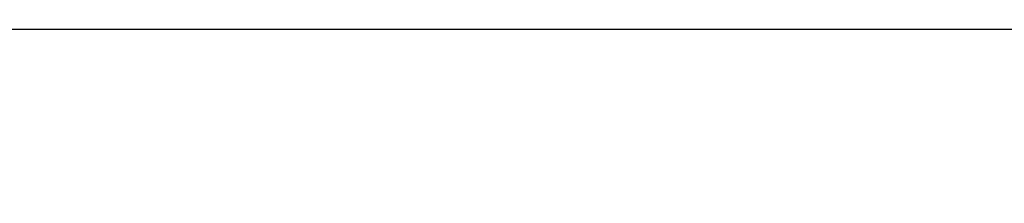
# Model space of a CAD drawing. Header units: centimetres. Extents: x -3.6 to 3.6, y -2.3 to 5.7.
# Tile 504 of 656: x -0.26146 to -0.24433, y -1.28697 to -1.28377. Entities that reach past the tile are written whole.
import ezdxf

# ---------------------------------------------------------------- set-up
doc = ezdxf.new("R2010")
doc.units = ezdxf.units.CM
doc.layers.add('Default', color=7, linetype='Continuous', true_color=0x000000)

# ---------------------------------------------------------------- blocks, each defined once
blk = doc.blocks.new('1239X20')
at = {"layer": 'Default'}
for points in [[(-0.02068, 11.63085, -13.99998), (-0.41306, 11.03231, -13.89522), (-1.19977, 9.83012, -13.72052), (-2.39227, 8.01984, -13.56352), (-3.19737, 6.81768, -13.52866), (-3.60349, 6.21915, -13.5283)], [(-0.02068, 11.63085, 13.99998), (-0.41305, 11.03232, 13.89522), (-1.19976, 9.83014, 13.72052), (-2.39226, 8.01986, 13.56352), (-3.19736, 6.81769, 13.52866), (-3.60349, 6.21915, 13.5283)]]:
    blk.add_open_spline(points, degree=3, dxfattribs=at)
blk = doc.blocks.new('1838121314')
at = {"layer": 'Default', "extrusion": (0, 1, 0)}
blk.add_arc((0, 0, 9.56062), 11.33, 266.985339, 310.865887, dxfattribs=at)
blk = doc.blocks.new('R1784XM_ASM22')
at = {"layer": 'Default'}
for name, p in [('1239X20', (0, 0)), ('1838121314', (0, -2.4))]:
    blk.add_blockref(name, p, dxfattribs=at)
blk = doc.blocks.new('F3710XM_ASM')
at = {"layer": 'Default'}
blk.add_blockref('R1784XM_ASM22', (0, -20), dxfattribs=at)

msp = doc.modelspace()

# ---------------------------------------------------------------- block references
at = {"layer": 'Default', "xscale": 0.1, "yscale": 0.1, "zscale": 0.1}
msp.add_blockref('F3710XM_ASM', (0, 0), dxfattribs=at)

doc.saveas('drawing.dxf')
